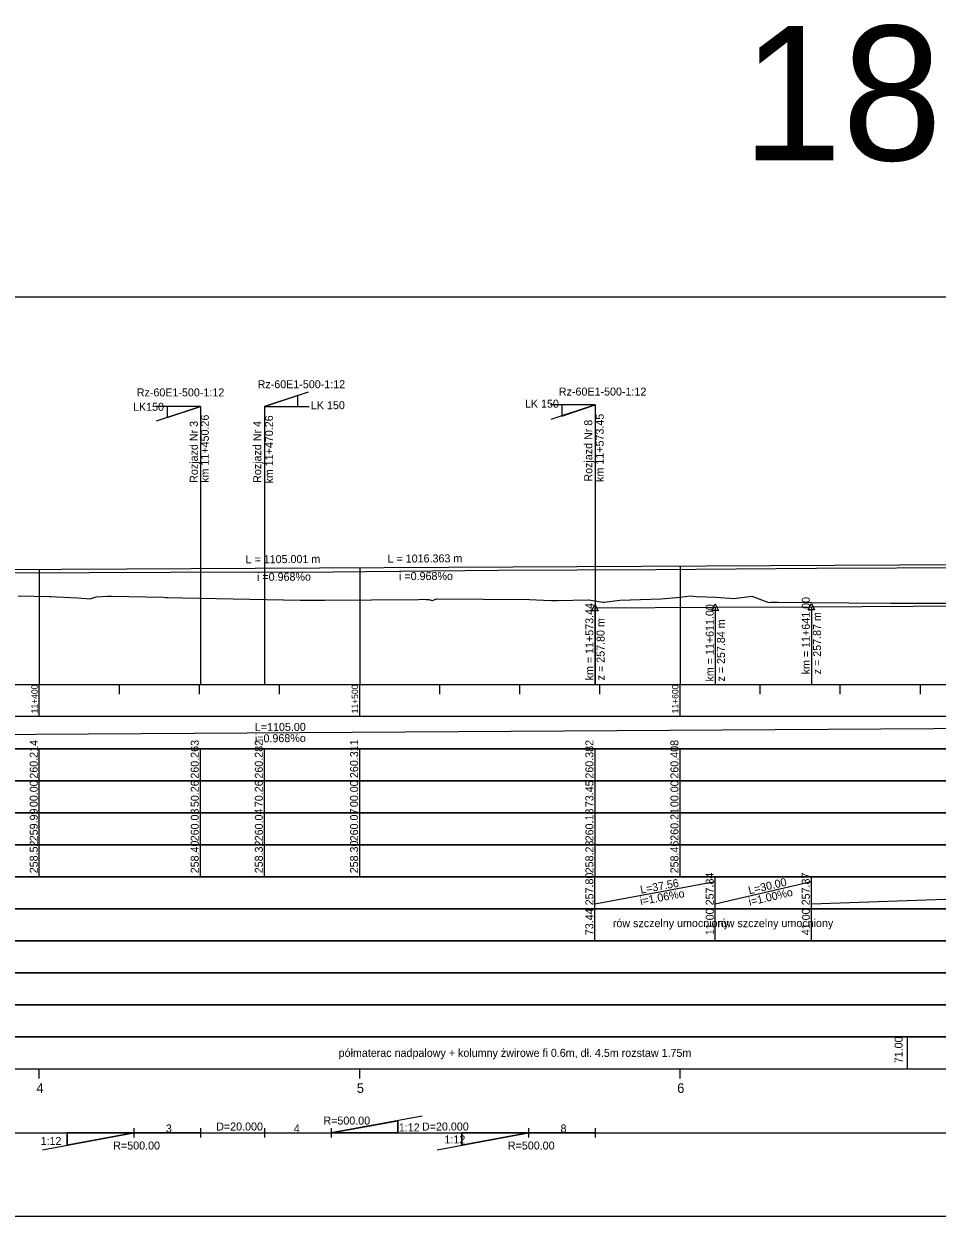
# Model space of a CAD drawing. Extents: x 6445630 to 6518227, y 5499240 to 5511716.
# Drawn here: x 6456026.4 to 6456311.5, y 5506751.3 to 5507123.7 of the extents above; entities that cross this region are included whole.
import ezdxf

# ---------------------------------------------------------------- set-up
doc = ezdxf.new("R2010")
doc.units = 0
for name, color, linetype in [('TOR_PROF-opisy pomocnicze', 7, 'Continuous'), ('TOR_PROF-rowy otwarte', 7, 'Continuous'), ('TOR_PROF-rozjazdy', 7, 'Continuous'), ('TOR_PROF-tabelka-geometria T1', 7, 'Continuous'), ('TOR_PROF-tabelka-kilometracja', 7, 'Continuous'), ('TOR_PROF-tabelka-odleglosci T1', 7, 'Continuous'), ('TOR_PROF-tabelka-pochylenia proj T1', 7, 'Continuous'), ('TOR_PROF-tabelka-rodzaj rowu T1', 7, 'Continuous'), ('TOR_PROF-tabelka-rowyT1', 7, 'Continuous'), ('TOR_PROF-tabelka-rurociagi T1', 7, 'Continuous'), ('TOR_PROF-tabelka-rzedne istn T1', 7, 'Continuous'), ('TOR_PROF-tabelka-rzedne proj T1', 7, 'Continuous'), ('TOR_PROF-tabelka-teren istniejacy T1', 7, 'Continuous'), ('TOR_PROF-tabelka-warstwa ochronna T1', 7, 'Continuous'), ('TOR_PROF-tor istniejacy T2', 7, 'Continuous'), ('TOR_PROF-tor projektowany', 7, 'Continuous'), ('TOR_PROF-uklad odniesienia', 7, 'Continuous'), ('TOR_PROF-warstwa ochronna', 7, 'Continuous'), ('TOR_RAMKI-dodatkowe3', 7, 'Continuous'), ('TOR_RAMKI-MASKA WYCIECIA', 7, 'Continuous')]:
    doc.layers.add(name, color=color, linetype=linetype)

msp = doc.modelspace()

# ---------------------------------------------------------------- linework, layer by layer
at = {"layer": 'TOR_PROF-opisy pomocnicze'}
for p, q in [((6456204.65, 5506941.3), (6456204.65, 5506917.3)), ((6456242.21, 5506941.5), (6456242.21, 5506917.3)), ((6456272.21, 5506941.65), (6456272.21, 5506917.3))]:
    msp.add_line(p, q, dxfattribs=at)
for points in [[(6456204.65, 5506942.3), (6456205.65, 5506940.3), (6456203.65, 5506940.3)], [(6456242.21, 5506942.5), (6456243.21, 5506940.5), (6456241.21, 5506940.5)], [(6456272.21, 5506942.65), (6456273.21, 5506940.65), (6456271.21, 5506940.65)]]:
    msp.add_lwpolyline(points, close=True, dxfattribs=at)
at = {"layer": 'TOR_PROF-rowy otwarte'}
for p, q in [((6456204.65, 5506941.3), (6456242.21, 5506941.5)), ((6456242.21, 5506941.5), (6456272.21, 5506941.65)), ((6456272.21, 5506941.65), (6456472.21, 5506942.65))]:
    msp.add_line(p, q, dxfattribs=at)
for points in [[(6456204.65, 5506941.3), (6456204.65, 5506922.3), (6456204.65, 5506917.3), (6456204.65, 5506917.3)], [(6456242.21, 5506941.5), (6456242.21, 5506922.3), (6456242.21, 5506917.3), (6456242.21, 5506917.3)], [(6456272.21, 5506941.65), (6456272.21, 5506922.3), (6456272.21, 5506917.3), (6456272.21, 5506917.3)]]:
    msp.add_lwpolyline(points, dxfattribs=at)
at = {"layer": 'TOR_PROF-rozjazdy'}
for p, q in [((6456101.47, 5507004.15), (6456115.25, 5507008.73)), ((6456081.47, 5507004.15), (6456067.56, 5507004.15)), ((6456081.47, 5507004.15), (6456067.56, 5507004.15)), ((6456081.47, 5507004.15), (6456067.7, 5506999.57)), ((6456081.47, 5507004.15), (6456081.47, 5506917.3)), ((6456101.47, 5507004.15), (6456101.47, 5506917.3)), ((6456101.47, 5507004.15), (6456115.39, 5507004.15)), ((6456101.47, 5507004.15), (6456115.39, 5507004.15)), ((6456101.47, 5507004.15), (6456115.39, 5507004.15)), ((6456101.47, 5507004.15), (6456115.39, 5507004.15)), ((6456204.66, 5507004.65), (6456190.75, 5507004.65)), ((6456204.66, 5507004.65), (6456190.75, 5507004.65)), ((6456204.66, 5507004.65), (6456190.75, 5507004.65)), ((6456204.66, 5507004.65), (6456190.75, 5507004.65)), ((6456204.66, 5507004.65), (6456190.75, 5507004.65)), ((6456204.66, 5507004.65), (6456190.75, 5507004.65)), ((6456204.66, 5507004.65), (6456190.89, 5507000.07)), ((6456204.66, 5507004.65), (6456204.66, 5506917.3)), ((6456150.72, 5506782.57), (6456122.27, 5506777.3)), ((6456032.23, 5506772.03), (6456060.68, 5506777.3)), ((6456039.88, 5506777.3), (6456060.68, 5506777.3)), ((6456060.68, 5506778.79), (6456060.68, 5506775.82)), ((6456081.47, 5506778.79), (6456081.47, 5506775.82)), ((6456101.47, 5506778.79), (6456101.47, 5506775.82)), ((6456122.27, 5506778.79), (6456122.27, 5506775.82)), ((6456143.07, 5506777.3), (6456122.27, 5506777.3)), ((6456155.42, 5506772.03), (6456183.86, 5506777.3)), ((6456163.07, 5506777.3), (6456183.86, 5506777.3)), ((6456183.86, 5506778.79), (6456183.86, 5506775.82)), ((6456204.66, 5506778.79), (6456204.66, 5506775.82))]:
    msp.add_line(p, q, dxfattribs=at)
for points in [[(6456111.87, 5507007.6), (6456101.47, 5507004.15), (6456111.87, 5507004.15), (6456111.87, 5507007.6)], [(6456101.47, 5507004.15), (6456111.87, 5507004.15), (6456111.87, 5507007.6), (6456101.47, 5507004.15)], [(6456071.07, 5507000.69), (6456081.47, 5507004.15), (6456071.07, 5507004.15), (6456071.07, 5507000.69)], [(6456081.47, 5507004.15), (6456071.07, 5507004.15), (6456071.07, 5507000.69), (6456081.47, 5507004.15)], [(6456204.66, 5507004.65), (6456194.26, 5507004.65), (6456194.26, 5507001.19), (6456204.66, 5507004.65)], [(6456101.47, 5506777.3), (6456122.27, 5506777.3), (6456143.07, 5506777.3), (6456143.07, 5506781.1), (6456122.27, 5506777.3)], [(6456122.27, 5506777.3), (6456143.07, 5506781.1), (6456143.07, 5506777.3)], [(6456060.68, 5506777.3), (6456039.88, 5506773.51), (6456039.88, 5506777.3)], [(6456081.47, 5506777.3), (6456060.68, 5506777.3), (6456039.88, 5506777.3), (6456039.88, 5506773.51), (6456060.68, 5506777.3)], [(6456183.86, 5506777.3), (6456163.07, 5506773.51), (6456163.07, 5506777.3)], [(6456204.66, 5506777.3), (6456183.86, 5506777.3), (6456163.07, 5506777.3), (6456163.07, 5506773.51), (6456183.86, 5506777.3)]]:
    msp.add_lwpolyline(points, dxfattribs=at)
at = {"layer": 'TOR_PROF-tabelka-geometria T1'}
for points in [[(6452331.21, 5506777.3), (6459531.21, 5506777.3)], [(6452735.25, 5506777.3), (6458247.17, 5506777.3), (6458247.17, 5506779.97), (6458376.27, 5506779.97), (6458376.27, 5506777.3), (6458396.27, 5506777.3), (6458396.27, 5506774.64), (6458525.37, 5506774.64), (6458525.37, 5506777.3), (6458723.83, 5506777.3), (6458723.83, 5506777.3), (6458758.83, 5506774.64), (6458758.83, 5506774.64), (6458827.61, 5506774.64), (6458827.61, 5506774.64), (6458862.61, 5506777.3), (6458862.61, 5506777.3), (6458862.61, 5506777.3), (6458862.61, 5506777.3), (6458897.61, 5506779.97), (6458897.61, 5506779.97), (6458966.4, 5506779.97), (6458966.4, 5506779.97), (6459001.4, 5506777.3)]]:
    msp.add_lwpolyline(points, dxfattribs=at)
at = {"layer": 'TOR_PROF-tabelka-kilometracja'}
for points in [[(6456031.21, 5506794.3), (6456031.21, 5506797.3)], [(6456131.21, 5506794.3), (6456131.21, 5506797.3)], [(6456231.21, 5506794.3), (6456231.21, 5506797.3)]]:
    msp.add_lwpolyline(points, dxfattribs=at)
at = {"layer": 'TOR_PROF-tabelka-odleglosci T1'}
msp.add_lwpolyline([(6452331.21, 5506877.3), (6459531.21, 5506877.3), (6459531.21, 5506887.3), (6452331.21, 5506887.3)], close=True, dxfattribs=at)
for points in [[(6456031.21, 5506877.3), (6456031.21, 5506887.3)], [(6456081.47, 5506877.3), (6456081.47, 5506887.3)], [(6456101.47, 5506877.3), (6456101.47, 5506887.3)], [(6456131.21, 5506877.3), (6456131.21, 5506887.3)], [(6456204.66, 5506877.3), (6456204.66, 5506887.3)], [(6456231.21, 5506877.3), (6456231.21, 5506887.3)]]:
    msp.add_lwpolyline(points, dxfattribs=at)
at = {"layer": 'TOR_PROF-tabelka-pochylenia proj T1'}
msp.add_lwpolyline([(6452331.21, 5506897.3), (6459531.21, 5506897.3), (6459531.21, 5506907.3), (6452331.21, 5506907.3)], close=True, dxfattribs=at)
msp.add_lwpolyline([(6455551.74, 5506898.8), (6456656.74, 5506905.8)], dxfattribs=at)
at = {"layer": 'TOR_PROF-tabelka-rodzaj rowu T1'}
for points in [[(6452331.21, 5506837.3), (6459531.21, 5506837.3), (6459531.21, 5506847.3), (6452331.21, 5506847.3)], [(6452331.21, 5506817.3), (6459531.21, 5506817.3), (6459531.21, 5506827.3), (6452331.21, 5506827.3)]]:
    msp.add_lwpolyline(points, close=True, dxfattribs=at)
for points in [[(6456204.65, 5506837.3), (6456204.65, 5506847.3)], [(6456242.21, 5506837.3), (6456242.21, 5506847.3)], [(6456272.21, 5506837.3), (6456272.21, 5506847.3)]]:
    msp.add_lwpolyline(points, dxfattribs=at)
at = {"layer": 'TOR_PROF-tabelka-rowyT1'}
msp.add_lwpolyline([(6452331.21, 5506847.3), (6459531.21, 5506847.3), (6459531.21, 5506857.3), (6452331.21, 5506857.3)], close=True, dxfattribs=at)
for points in [[(6456204.65, 5506847.3), (6456204.65, 5506857.3)], [(6456204.65, 5506848.8), (6456242.21, 5506855.8)], [(6456242.21, 5506847.3), (6456242.21, 5506857.3)], [(6456242.21, 5506848.8), (6456272.21, 5506855.8)], [(6456272.21, 5506847.3), (6456272.21, 5506857.3)], [(6456272.21, 5506848.8), (6456472.21, 5506855.8)]]:
    msp.add_lwpolyline(points, dxfattribs=at)
at = {"layer": 'TOR_PROF-tabelka-rurociagi T1'}
msp.add_lwpolyline([(6452331.21, 5506827.3), (6459531.21, 5506827.3), (6459531.21, 5506837.3), (6452331.21, 5506837.3)], close=True, dxfattribs=at)
at = {"layer": 'TOR_PROF-tabelka-rzedne istn T1'}
msp.add_lwpolyline([(6452331.21, 5506867.3), (6459531.21, 5506867.3), (6459531.21, 5506877.3), (6452331.21, 5506877.3)], close=True, dxfattribs=at)
for points in [[(6456031.21, 5506867.3), (6456031.21, 5506877.3)], [(6456081.47, 5506867.3), (6456081.47, 5506877.3)], [(6456101.47, 5506867.3), (6456101.47, 5506877.3)], [(6456131.21, 5506867.3), (6456131.21, 5506877.3)], [(6456204.66, 5506867.3), (6456204.66, 5506877.3)], [(6456231.21, 5506867.3), (6456231.21, 5506877.3)], [(6456031.21, 5506857.3), (6456031.21, 5506867.3)], [(6456031.21, 5506857.3), (6456031.21, 5506867.3)], [(6456031.21, 5506857.3), (6456031.21, 5506867.3)], [(6456081.47, 5506857.3), (6456081.47, 5506867.3)], [(6456081.47, 5506857.3), (6456081.47, 5506867.3)], [(6456081.47, 5506857.3), (6456081.47, 5506867.3)], [(6456101.47, 5506857.3), (6456101.47, 5506867.3)], [(6456101.47, 5506857.3), (6456101.47, 5506867.3)], [(6456101.47, 5506857.3), (6456101.47, 5506867.3)], [(6456131.21, 5506857.3), (6456131.21, 5506867.3)], [(6456131.21, 5506857.3), (6456131.21, 5506867.3)], [(6456131.21, 5506857.3), (6456131.21, 5506867.3)], [(6456204.66, 5506857.3), (6456204.66, 5506867.3)], [(6456204.66, 5506857.3), (6456204.66, 5506867.3)], [(6456204.66, 5506857.3), (6456204.66, 5506867.3)], [(6456231.21, 5506857.3), (6456231.21, 5506867.3)], [(6456231.21, 5506857.3), (6456231.21, 5506867.3)], [(6456231.21, 5506857.3), (6456231.21, 5506867.3)]]:
    msp.add_lwpolyline(points, dxfattribs=at)
at = {"layer": 'TOR_PROF-tabelka-rzedne proj T1'}
msp.add_lwpolyline([(6452331.21, 5506887.3), (6459531.21, 5506887.3), (6459531.21, 5506897.3), (6452331.21, 5506897.3)], close=True, dxfattribs=at)
for points in [[(6456031.21, 5506887.3), (6456031.21, 5506897.3)], [(6456081.47, 5506887.3), (6456081.47, 5506897.3)], [(6456101.47, 5506887.3), (6456101.47, 5506897.3)], [(6456131.21, 5506887.3), (6456131.21, 5506897.3)], [(6456204.66, 5506887.3), (6456204.66, 5506897.3)], [(6456231.21, 5506887.3), (6456231.21, 5506897.3)]]:
    msp.add_lwpolyline(points, dxfattribs=at)
at = {"layer": 'TOR_PROF-tabelka-teren istniejacy T1'}
msp.add_lwpolyline([(6452331.21, 5506857.3), (6459531.21, 5506857.3), (6459531.21, 5506867.3), (6452331.21, 5506867.3)], close=True, dxfattribs=at)
msp.add_lwpolyline([(6452331.21, 5506857.3), (6459531.21, 5506857.3), (6459531.21, 5506867.3), (6452331.21, 5506867.3)], close=True, dxfattribs=at)
msp.add_lwpolyline([(6452331.21, 5506857.3), (6459531.21, 5506857.3), (6459531.21, 5506867.3), (6452331.21, 5506867.3)], close=True, dxfattribs=at)
at = {"layer": 'TOR_PROF-tabelka-warstwa ochronna T1'}
msp.add_lwpolyline([(6452331.21, 5506807.3), (6459531.21, 5506807.3), (6459531.21, 5506817.3), (6452331.21, 5506817.3)], close=True, dxfattribs=at)
at = {"layer": 'TOR_PROF-tor istniejacy T2'}
msp.add_lwpolyline([(6455721.22, 5506950.2), (6455771.37, 5506950.4), (6455821.46, 5506950.9), (6455869.26, 5506951.1), (6455920.13, 5506951.6), (6455971.09, 5506951.9), (6456021.74, 5506952.2), (6456072.16, 5506952.4), (6456122.92, 5506952.55), (6456174.42, 5506953.05), (6456223.62, 5506953.3), (6456273.83, 5506953.65), (6456323.85, 5506953.85)], dxfattribs=at)
at = {"layer": 'TOR_PROF-tor projektowany'}
for p in [(6455551.74, 5506951.05), (6455640.38, 5506951.48)]:
    msp.add_line(p, (6456656.74, 5506956.4), dxfattribs=at)
for points in [[(6456031.21, 5506953.37), (6456031.21, 5506922.3), (6456031.21, 5506917.3), (6456031.21, 5506917.3)], [(6456031.21, 5506953.37), (6456031.21, 5506922.3), (6456031.21, 5506917.3), (6456031.21, 5506917.3)], [(6456131.21, 5506953.86), (6456131.21, 5506922.3), (6456131.21, 5506917.3), (6456131.21, 5506917.3)], [(6456131.21, 5506953.86), (6456131.21, 5506922.3), (6456131.21, 5506917.3), (6456131.21, 5506917.3)], [(6456231.21, 5506954.34), (6456231.21, 5506922.3), (6456231.21, 5506917.3), (6456231.21, 5506917.3)], [(6456231.21, 5506954.34), (6456231.21, 5506922.3), (6456231.21, 5506917.3), (6456231.21, 5506917.3)]]:
    msp.add_lwpolyline(points, dxfattribs=at)
at = {"layer": 'TOR_PROF-uklad odniesienia'}
for p, q in [((6452331.21, 5506917.3), (6459531.21, 5506917.3)), ((6456031.21, 5506907.3), (6456031.21, 5506917.3)), ((6456056.21, 5506914.3), (6456056.21, 5506917.3)), ((6456081.21, 5506914.3), (6456081.21, 5506917.3)), ((6456106.21, 5506914.3), (6456106.21, 5506917.3)), ((6456131.21, 5506907.3), (6456131.21, 5506917.3)), ((6456156.21, 5506914.3), (6456156.21, 5506917.3)), ((6456181.21, 5506914.3), (6456181.21, 5506917.3)), ((6456206.21, 5506914.3), (6456206.21, 5506917.3)), ((6456231.21, 5506907.3), (6456231.21, 5506917.3)), ((6456256.21, 5506914.3), (6456256.21, 5506917.3)), ((6456281.21, 5506914.3), (6456281.21, 5506917.3)), ((6456306.21, 5506914.3), (6456306.21, 5506917.3))]:
    msp.add_line(p, q, dxfattribs=at)
at = {"layer": 'TOR_PROF-warstwa ochronna'}
msp.add_lwpolyline([(6452331.21, 5506797.3), (6459531.21, 5506797.3), (6459531.21, 5506807.3), (6452331.21, 5506807.3)], close=True, dxfattribs=at)
msp.add_lwpolyline([(6456302.21, 5506797.3), (6456302.21, 5506807.3)], dxfattribs=at)
at = {"layer": 'TOR_RAMKI-dodatkowe3'}
for p, q in [((6456024.59, 5506945.05), (6456034.33, 5506944.82)), ((6456034.33, 5506944.82), (6456034.77, 5506944.82)), ((6456034.77, 5506944.82), (6456036.59, 5506944.75)), ((6456036.59, 5506944.75), (6456043.18, 5506944.46)), ((6456043.18, 5506944.46), (6456047.04, 5506944.12)), ((6456047.04, 5506944.12), (6456048.94, 5506944.69)), ((6456048.94, 5506944.69), (6456052.39, 5506944.9)), ((6456052.39, 5506944.9), (6456053.78, 5506944.98)), ((6456053.78, 5506944.98), (6456069.82, 5506944.59)), ((6456069.82, 5506944.59), (6456070.7, 5506944.5)), ((6456070.7, 5506944.5), (6456071.23, 5506944.53)), ((6456071.23, 5506944.53), (6456076.04, 5506944.4)), ((6456076.04, 5506944.4), (6456112.66, 5506943.7)), ((6456225.27, 5506944.07), (6456231.21, 5506944.62)), ((6456231.21, 5506944.62), (6456234.39, 5506945)), ((6456234.39, 5506945), (6456236.36, 5506944.87)), ((6456236.36, 5506944.87), (6456242.51, 5506944.64)), ((6456242.51, 5506944.64), (6456248, 5506944.25)), ((6456248, 5506944.25), (6456253.65, 5506944.94)), ((6456253.65, 5506944.94), (6456258.34, 5506943.21)), ((6456112.66, 5506943.7), (6456113.77, 5506943.68)), ((6456113.77, 5506943.68), (6456114.3, 5506943.69)), ((6456114.3, 5506943.69), (6456120.27, 5506943.72)), ((6456120.27, 5506943.72), (6456149.53, 5506943.93)), ((6456149.53, 5506943.93), (6456150.99, 5506943.95)), ((6456150.99, 5506943.95), (6456152, 5506943.91)), ((6456152, 5506943.91), (6456152.74, 5506943.89)), ((6456152.74, 5506943.89), (6456153.86, 5506943.58)), ((6456153.86, 5506943.58), (6456155.32, 5506944.05)), ((6456155.32, 5506944.05), (6456184.22, 5506943.89)), ((6456184.22, 5506943.89), (6456188.53, 5506943.71)), ((6456188.53, 5506943.71), (6456191.11, 5506943.56)), ((6456191.11, 5506943.56), (6456192.84, 5506943.54)), ((6456192.84, 5506943.54), (6456202.56, 5506943.82)), ((6456202.56, 5506943.82), (6456202.7, 5506943.8)), ((6456202.7, 5506943.8), (6456207.06, 5506943.05)), ((6456207.06, 5506943.05), (6456207.51, 5506943.06)), ((6456207.51, 5506943.06), (6456212.41, 5506943.73)), ((6456212.41, 5506943.73), (6456225.27, 5506944.07)), ((6456258.34, 5506943.21), (6456258.83, 5506942.98)), ((6456258.83, 5506942.98), (6456259.68, 5506943.02)), ((6456259.68, 5506943.02), (6456261.82, 5506943.05)), ((6456261.82, 5506943.05), (6456272.29, 5506942.97)), ((6456272.29, 5506942.97), (6456283.96, 5506942.88)), ((6456283.96, 5506942.88), (6456297.05, 5506942.76)), ((6456297.05, 5506942.76), (6456323.81, 5506942.77))]:
    msp.add_line(p, q, dxfattribs=at)
at = {"layer": 'TOR_RAMKI-MASKA WYCIECIA'}
msp.add_lwpolyline([(6455538.23, 5506751.3), (6457588.23, 5506751.3), (6457588.23, 5507038.3), (6455538.23, 5507038.3)], close=True, dxfattribs=at)

# ---------------------------------------------------------------- texts
at = {"layer": 'TOR_PROF-opisy pomocnicze'}
for s, rotation, p in [('L = 1105.001 m', 0.2773, (6456095.59, 5506955.18)), ('L = 1016.363 m', 0.2773, (6456139.91, 5506955.4)), ('  i =0.968%o', 0.2773, (6456097.32, 5506949.69)), ('  i =0.968%o', 0.2773, (6456141.64, 5506949.91)), ('km = 11+641.00', 90, (6456271.71, 5506920.52)), ('km = 11+573.44', 90, (6456204.15, 5506918.64)), ('km = 11+611.00', 90, (6456241.71, 5506918.27)), ('z = 257.80 m', 90, (6456207.65, 5506918.64)), ('z = 257.84 m', 90, (6456245.21, 5506918.27)), ('z = 257.87 m', 90, (6456275.21, 5506920.52))]:
    msp.add_text(s, height=2.5, rotation=rotation, dxfattribs=at).set_placement(p)
at = {"layer": 'TOR_PROF-rozjazdy'}
for s, p in [('Rz-60E1-500-1:12', (6456099.35, 5507009.87)), ('Rz-60E1-500-1:12', (6456061.62, 5507007.32)), ('Rz-60E1-500-1:12', (6456193.37, 5507007.57)), ('LK150', (6456060.45, 5507002.82)), ('LK 150 ', (6456115.98, 5507003.32)), ('LK 150 ', (6456182.8, 5507003.8)), ('R=500.00', (6456119.88, 5506779.9)), ('3', (6456070.71, 5506777.44)), ('4', (6456110.64, 5506777.44)), ('1:12', (6456143.43, 5506777.76)), ('8', (6456193.9, 5506777.44)), ('1:12', (6456031.6, 5506773.53)), ('R=500.00', (6456054.28, 5506772.11)), ('1:12', (6456157.67, 5506774.01)), ('R=500.00', (6456177.46, 5506772.11))]:
    msp.add_text(s, height=2.5, dxfattribs=at).set_placement(p)
for s, p in [('km 11+450.26', (6456084.11, 5506980.33)), ('km 11+470.26', (6456104.16, 5506980.12)), ('km 11+573.45', (6456207.37, 5506980.62)), ('Rozjazd Nr 3', (6456080.68, 5506980.33)), ('Rozjazd Nr 4', (6456100.47, 5506980.31)), ('Rozjazd Nr 8', (6456203.8, 5506980.71))]:
    msp.add_text(s, height=2.5, rotation=90, dxfattribs=at).set_placement(p)
at = {"layer": 'TOR_PROF-tabelka-geometria T1'}
for p in [(6456086.42, 5506778.05), (6456150.65, 5506778.05)]:
    msp.add_text('D=20.000', height=2.5, dxfattribs=at).set_placement(p)
at = {"layer": 'TOR_PROF-tabelka-kilometracja'}
for s, p in [('4', (6456030.32, 5506789.8)), ('5', (6456130.31, 5506789.8)), ('6', (6456230.32, 5506789.8))]:
    msp.add_text(s, height=3, dxfattribs=at).set_placement(p)
at = {"layer": 'TOR_PROF-tabelka-odleglosci T1'}
for s, p in [('00.00', (6456030.71, 5506879.04)), ('50.26', (6456080.97, 5506879.04)), ('70.26', (6456100.97, 5506879.04)), ('00.00', (6456130.71, 5506879.04)), ('73.45', (6456204.16, 5506879.03)), ('00.00', (6456230.71, 5506879.04))]:
    msp.add_text(s, height=2.5, rotation=90, dxfattribs=at).set_placement(p)
at = {"layer": 'TOR_PROF-tabelka-pochylenia proj T1'}
for s, p in [('L=1105.00', (6456098.49, 5506902.77)), ('i=0.968%o', (6456098.49, 5506899.27))]:
    msp.add_text(s, height=2.5, rotation=0.363, dxfattribs=at).set_placement(p)
at = {"layer": 'TOR_PROF-tabelka-rodzaj rowu T1'}
for s, p in [('73.44', (6456204.15, 5506839.05)), ('11.00', (6456241.71, 5506839.05)), ('41.00', (6456271.71, 5506839.05))]:
    msp.add_text(s, height=2.5, rotation=90, dxfattribs=at).set_placement(p)
at = {"layer": 'TOR_PROF-tabelka-rowyT1'}
for s, rotation, p in [('257.80', 90, (6456204.15, 5506848.37)), ('L=37.56', 10.557, (6456219.02, 5506851.99)), ('257.84', 90, (6456241.71, 5506848.37)), ('L=30.00', 13.134, (6456252.82, 5506851.79)), ('257.87', 90, (6456271.71, 5506848.37)), ('i=1.06%o', 10.557, (6456218.97, 5506848.42)), ('i=1.00%o', 13.134, (6456252.93, 5506848.22)), ('rów szczelny umocniony', 0.087, (6456210.22, 5506841.54)), ('rów szczelny umocniony', 0.087, (6456242.8, 5506841.54))]:
    msp.add_text(s, height=2.5, rotation=rotation, dxfattribs=at).set_placement(p)
at = {"layer": 'TOR_PROF-tabelka-rzedne istn T1'}
for s, p in [('259.99', (6456030.71, 5506868.37)), ('260.03', (6456080.97, 5506868.37)), ('260.04', (6456100.97, 5506868.37)), ('260.07', (6456130.71, 5506868.37)), ('260.18', (6456204.16, 5506868.36)), ('260.21', (6456230.71, 5506868.54)), ('258.52', (6456030.71, 5506858.38)), ('258.40', (6456080.97, 5506858.37)), ('258.32', (6456100.97, 5506858.38)), ('258.30', (6456130.71, 5506858.37)), ('258.23', (6456204.16, 5506858.37)), ('258.46', (6456230.71, 5506858.36))]:
    msp.add_text(s, height=2.5, rotation=90, dxfattribs=at).set_placement(p)
at = {"layer": 'TOR_PROF-tabelka-rzedne proj T1'}
for s, p in [('260.214', (6456030.71, 5506887.94)), ('260.263', (6456080.97, 5506887.94)), ('260.282', (6456100.97, 5506887.95)), ('260.311', (6456130.71, 5506888.11)), ('260.382', (6456204.16, 5506887.95)), ('260.408', (6456230.71, 5506887.94))]:
    msp.add_text(s, height=2.5, rotation=90, dxfattribs=at).set_placement(p)
at = {"layer": 'TOR_PROF-uklad odniesienia'}
msp.add_text('18', height=42, dxfattribs=at).set_placement((6456250.52, 5507081.05))
for s, p in [('11+400', (6456030.71, 5506908.32)), ('11+500', (6456130.71, 5506908.32)), ('11+600', (6456230.71, 5506908.32))]:
    msp.add_text(s, height=2, rotation=90, dxfattribs=at).set_placement(p)
at = {"layer": 'TOR_PROF-warstwa ochronna'}
msp.add_text('71.00', height=2.5, rotation=90, dxfattribs=at).set_placement((6456300.67, 5506799.05))
msp.add_text('półmaterac nadpalowy + kolumny żwirowe fi 0.6m, dł. 4.5m rozstaw 1.75m', height=2.5, dxfattribs=at).set_placement((6456124.64, 5506801.05))

doc.saveas('drawing.dxf')
